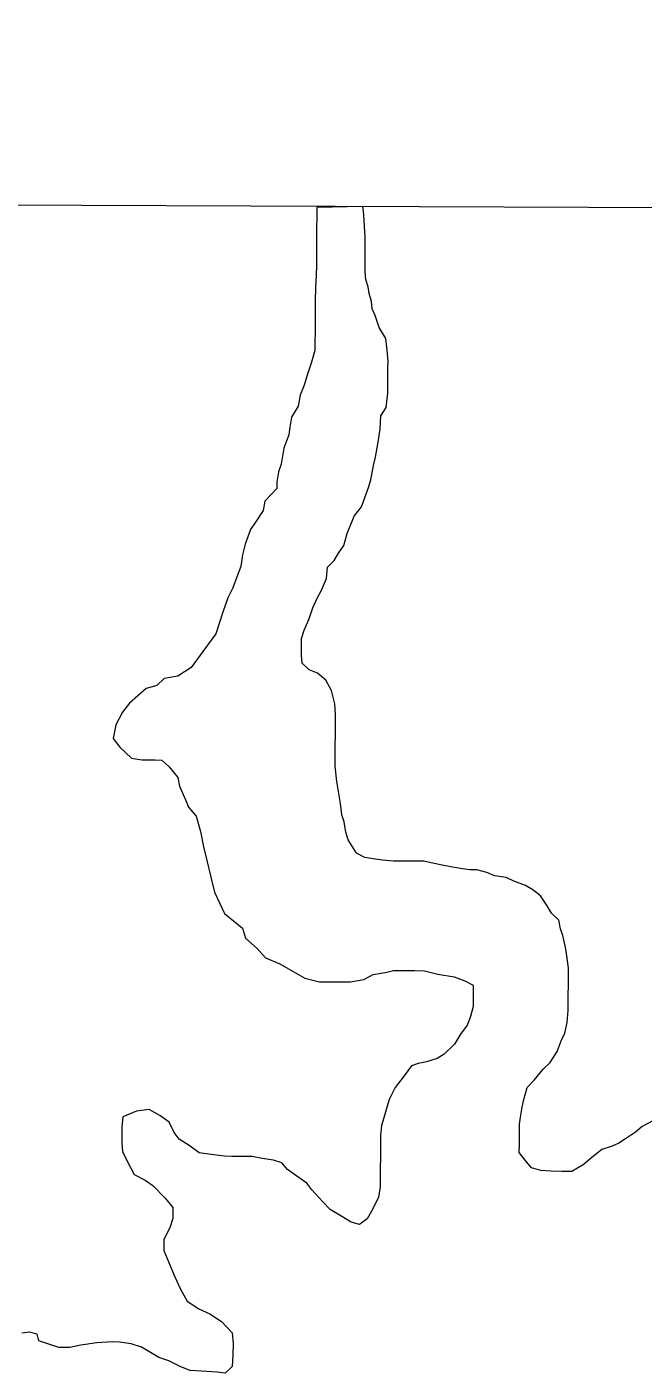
# Model space of a CAD drawing. Extents: x 553962 to 842807, y 8883888 to 9032388.
# Drawn here: x 803408.3 to 803591.3, y 9015389.2 to 9015789.1 of the extents above; entities that cross this region are included whole.
import ezdxf

# ---------------------------------------------------------------- set-up
doc = ezdxf.new("R2010")
doc.units = 0
doc.header["$LTSCALE"] = 160
doc.layers.add('60', color=7, linetype='Continuous', lineweight=13)

msp = doc.modelspace()

# ---------------------------------------------------------------- linework, layer by layer
at = {"layer": '60'}
msp.add_line((797891.3, 9015756.1), (834659.9, 9015623.6), dxfattribs=at)
for points in [[(803508, 9015735.8), (803494.4, 9015735.5), (803494.4, 9015732.3), (803494.3, 9015729.8), (803494.3, 9015727.8), (803494.3, 9015724.5), (803494.3, 9015721.8), (803494.3, 9015718.5), (803494.2, 9015715.2), (803494, 9015711.7), (803493.9, 9015707.7), (803493.9, 9015705), (803493.9, 9015702.2), (803493.9, 9015698.7), (803493.8, 9015695.5), (803493.8, 9015693), (803492.8, 9015689.5), (803491.5, 9015685.7), (803490.7, 9015682.7), (803489.5, 9015679.7), (803488.9, 9015676.5), (803486.9, 9015673.2), (803486.4, 9015670.2), (803486.1, 9015668), (803484.6, 9015664), (803483.8, 9015659.2), (803483, 9015657), (803482.5, 9015654), (803482.5, 9015652), (803479, 9015648.2), (803478.5, 9015645.5), (803476.2, 9015642), (803474.7, 9015639.8), (803473.1, 9015635.5), (803472.3, 9015632.3), (803471.8, 9015628.8), (803470.6, 9015625.5), (803469.5, 9015622.5), (803468, 9015619.5), (803466.5, 9015615.3), (803464.4, 9015608.8), (803460.6, 9015603.6), (803457.1, 9015598.8), (803453.1, 9015596.3), (803449.1, 9015595.6), (803446.9, 9015593.5), (803443.7, 9015592.6), (803443.7, 9015592.6), (803438.8, 9015588.2), (803436.7, 9015585.6), (803434.7, 9015581.8), (803433.9, 9015577.7), (803435.9, 9015575.2), (803439.4, 9015571.9), (803442.4, 9015571.4), (803444.4, 9015571.4), (803446.4, 9015571.4), (803448.4, 9015571.3), (803450.6, 9015569.3), (803453.1, 9015566.1), (803453.6, 9015563.6), (803455.5, 9015559.3), (803456.3, 9015557.3), (803458.6, 9015554.7), (803459.9, 9015550.1)], [(803508, 9015735.8), (803494.4, 9015735.5), (803494.4, 9015732.3), (803494.3, 9015729.8), (803494.3, 9015727.8), (803494.3, 9015724.5), (803494.3, 9015721.8), (803494.3, 9015718.5), (803494.2, 9015715.2), (803494, 9015711.7), (803493.9, 9015707.7), (803493.9, 9015705), (803493.9, 9015702.2), (803493.9, 9015698.7), (803493.8, 9015695.5), (803493.8, 9015693), (803492.8, 9015689.5), (803491.5, 9015685.7), (803490.7, 9015682.7), (803489.5, 9015679.7), (803488.9, 9015676.5), (803486.9, 9015673.2), (803486.4, 9015670.2), (803486.1, 9015668), (803484.6, 9015664), (803483.8, 9015659.2), (803483, 9015657), (803482.5, 9015654), (803482.5, 9015652), (803479, 9015648.2), (803478.5, 9015645.5), (803476.2, 9015642), (803474.7, 9015639.8), (803473.1, 9015635.5), (803472.3, 9015632.3), (803471.8, 9015628.8), (803470.6, 9015625.5), (803469.5, 9015622.5), (803468, 9015619.5), (803466.5, 9015615.3), (803464.4, 9015608.8), (803460.6, 9015603.6), (803457.1, 9015598.8), (803453.1, 9015596.3), (803449.1, 9015595.6), (803446.9, 9015593.5), (803443.7, 9015592.6), (803443.7, 9015592.6), (803438.8, 9015588.2), (803436.7, 9015585.6), (803434.7, 9015581.8), (803433.9, 9015577.7), (803435.9, 9015575.2), (803439.4, 9015571.9), (803442.4, 9015571.4), (803444.4, 9015571.4), (803446.4, 9015571.4), (803448.4, 9015571.3), (803450.6, 9015569.3), (803453.1, 9015566.1), (803453.6, 9015563.6), (803455.5, 9015559.3), (803456.3, 9015557.3), (803458.6, 9015554.7), (803459.9, 9015550.1)], [(803490.7, 9015609.9), (803492, 9015613.1), (803493.2, 9015616.6), (803494.5, 9015619.4), (803495.8, 9015621.8), (803497.3, 9015625.3), (803497.6, 9015628.6), (803499.6, 9015630.6), (803500.9, 9015632.8), (803502.4, 9015635.1), (803503.4, 9015638.6), (803505.5, 9015643.8), (803507.7, 9015646.6), (803509, 9015650.1), (803509.8, 9015652.3), (803510.5, 9015654.6), (803511.3, 9015658.8), (803511.8, 9015661.3), (803512.6, 9015665.8), (803513.2, 9015669.6), (803513.4, 9015673.6), (803515, 9015676.1), (803515.5, 9015680.3), (803515.5, 9015684.1), (803515.5, 9015687.8), (803515.6, 9015689.8), (803515.3, 9015693.1), (803514.9, 9015696.6), (803512.9, 9015699.8), (803511.7, 9015703.4), (803510.9, 9015705.4), (803510.7, 9015707.6), (803510, 9015709.9), (803509.7, 9015711.9), (803509, 9015714.1), (803508.8, 9015716.4), (803508.8, 9015718.4), (803508.8, 9015720.4), (803508.8, 9015722.4), (803508.8, 9015724.4), (803508.8, 9015726.7), (803508.6, 9015729.9), (803508.4, 9015733.2), (803508.2, 9015735.2), (803508, 9015735.8)], [(803490.7, 9015609.9), (803492, 9015613.1), (803493.2, 9015616.6), (803494.5, 9015619.4), (803495.8, 9015621.8), (803497.3, 9015625.3), (803497.6, 9015628.6), (803499.6, 9015630.6), (803500.9, 9015632.8), (803502.4, 9015635.1), (803503.4, 9015638.6), (803505.5, 9015643.8), (803507.7, 9015646.6), (803509, 9015650.1), (803509.8, 9015652.3), (803510.5, 9015654.6), (803511.3, 9015658.8), (803511.8, 9015661.3), (803512.6, 9015665.8), (803513.2, 9015669.6), (803513.4, 9015673.6), (803515, 9015676.1), (803515.5, 9015680.3), (803515.5, 9015684.1), (803515.5, 9015687.8), (803515.6, 9015689.8), (803515.3, 9015693.1), (803514.9, 9015696.6), (803512.9, 9015699.8), (803511.7, 9015703.4), (803510.9, 9015705.4), (803510.7, 9015707.6), (803510, 9015709.9), (803509.7, 9015711.9), (803509, 9015714.1), (803508.8, 9015716.4), (803508.8, 9015718.4), (803508.8, 9015720.4), (803508.8, 9015722.4), (803508.8, 9015724.4), (803508.8, 9015726.7), (803508.6, 9015729.9), (803508.4, 9015733.2), (803508.2, 9015735.2), (803508, 9015735.8)], [(803594.4, 9015464.2), (803591.1, 9015462.5), (803589.1, 9015460.8), (803586.1, 9015458.8), (803584.1, 9015457.5), (803582.1, 9015456.6), (803579.1, 9015455.6), (803575.5, 9015452.8), (803573.5, 9015451.1), (803570.2, 9015449.1), (803567.2, 9015449.1), (803564, 9015449.2), (803561, 9015449.4), (803558.2, 9015450.2), (803556.3, 9015452.5), (803554.5, 9015454.7), (803554.6, 9015457), (803554.6, 9015459.2), (803554.6, 9015463.2), (803554.9, 9015465.2), (803555.4, 9015468.2), (803555.9, 9015470.5), (803556.9, 9015474), (803559, 9015476.2), (803561.7, 9015479.5), (803563.7, 9015481.5), (803565.8, 9015484.7), (803567, 9015487.9), (803568.1, 9015490.2), (803568.8, 9015493.4), (803569.1, 9015496.9), (803569.1, 9015498.9), (803569.1, 9015501), (803569.2, 9015505), (803569.2, 9015507.2), (803569.2, 9015509.5), (803568.7, 9015513.2), (803568.3, 9015515.7), (803567.5, 9015519.2), (803566.8, 9015521.2), (803566.3, 9015523.8), (803564.1, 9015525.8), (803562.8, 9015528), (803560.9, 9015531), (803558.6, 9015532.8), (803556.4, 9015534.1), (803552.9, 9015535.3), (803550.7, 9015536.4), (803547.2, 9015536.9), (803544.9, 9015537.9), (803541.9, 9015538.7), (803539.9, 9015538.7), (803537.7, 9015539), (803534.7, 9015539.5), (803531.2, 9015540.2), (803528.4, 9015540.8), (803526.2, 9015541.3), (803522.9, 9015541.3), (803520.2, 9015541.3), (803517.2, 9015541.3), (803513.9, 9015541.6), (803511.7, 9015541.9), (803508.7, 9015542.4), (803506.2, 9015543.7), (803503.7, 9015547.6), (803503.7, 9015547.6), (803503, 9015549.9), (803502.5, 9015553), (803501.8, 9015555.1), (803501.4, 9015558.4), (803501.4, 9015558.4), (803500.4, 9015565), (803500.4, 9015565), (803500.4, 9015565), (803499.9, 9015569.5), (803499.9, 9015569.5), (803499.9, 9015573.3), (803499.9, 9015576), (803500, 9015578.3), (803500, 9015581.8), (803500, 9015585), (803499.8, 9015588), (803499.3, 9015590), (803498.8, 9015592), (803497.1, 9015595.1), (803494.6, 9015597.1), (803492.1, 9015598.1), (803490.1, 9015600.1), (803489.9, 9015602.4), (803489.9, 9015604.4), (803489.9, 9015607.4), (803490.7, 9015609.9)], [(803594.4, 9015464.2), (803591.1, 9015462.5), (803589.1, 9015460.8), (803586.1, 9015458.8), (803584.1, 9015457.5), (803582.1, 9015456.6), (803579.1, 9015455.6), (803575.5, 9015452.8), (803573.5, 9015451.1), (803570.2, 9015449.1), (803567.2, 9015449.1), (803564, 9015449.2), (803561, 9015449.4), (803558.2, 9015450.2), (803556.3, 9015452.5), (803554.5, 9015454.7), (803554.6, 9015457), (803554.6, 9015459.2), (803554.6, 9015463.2), (803554.9, 9015465.2), (803555.4, 9015468.2), (803555.9, 9015470.5), (803556.9, 9015474), (803559, 9015476.2), (803561.7, 9015479.5), (803563.7, 9015481.5), (803565.8, 9015484.7), (803567, 9015487.9), (803568.1, 9015490.2), (803568.8, 9015493.4), (803569.1, 9015496.9), (803569.1, 9015498.9), (803569.1, 9015501), (803569.2, 9015505), (803569.2, 9015507.2), (803569.2, 9015509.5), (803568.7, 9015513.2), (803568.3, 9015515.7), (803567.5, 9015519.2), (803566.8, 9015521.2), (803566.3, 9015523.8), (803564.1, 9015525.8), (803562.8, 9015528), (803560.9, 9015531), (803558.6, 9015532.8), (803556.4, 9015534.1), (803552.9, 9015535.3), (803550.7, 9015536.4), (803547.2, 9015536.9), (803544.9, 9015537.9), (803541.9, 9015538.7), (803539.9, 9015538.7), (803537.7, 9015539), (803534.7, 9015539.5), (803531.2, 9015540.2), (803528.4, 9015540.8), (803526.2, 9015541.3), (803522.9, 9015541.3), (803520.2, 9015541.3), (803517.2, 9015541.3), (803513.9, 9015541.6), (803511.7, 9015541.9), (803508.7, 9015542.4), (803506.2, 9015543.7), (803503.7, 9015547.6), (803503.7, 9015547.6), (803503, 9015549.9), (803502.5, 9015553), (803501.8, 9015555.1), (803501.4, 9015558.4), (803501.4, 9015558.4), (803500.4, 9015565), (803500.4, 9015565), (803500.4, 9015565), (803499.9, 9015569.5), (803499.9, 9015569.5), (803499.9, 9015573.3), (803499.9, 9015576), (803500, 9015578.3), (803500, 9015581.8), (803500, 9015585), (803499.8, 9015588), (803499.3, 9015590), (803498.8, 9015592), (803497.1, 9015595.1), (803494.6, 9015597.1), (803492.1, 9015598.1), (803490.1, 9015600.1), (803489.9, 9015602.4), (803489.9, 9015604.4), (803489.9, 9015607.4), (803490.7, 9015609.9)], [(803459.9, 9015550.1), (803460.8, 9015545.5), (803461.8, 9015541.1), (803462.9, 9015536.5), (803464, 9015532.1), (803467, 9015525.7), (803472.3, 9015521.4), (803473.2, 9015518.4), (803476.7, 9015515.3), (803479.2, 9015512.6), (803483.4, 9015510.8), (803487.4, 9015508.5), (803490.9, 9015506.5), (803495.2, 9015505.4), (803497.2, 9015505.4), (803499.2, 9015505.4), (803502.2, 9015505.4), (803504.4, 9015505.4), (803508.4, 9015506.1), (803511.2, 9015507.6), (803515.2, 9015508.3), (803517.2, 9015508.8), (803519.2, 9015508.8), (803521.4, 9015508.8), (803523.4, 9015508.8), (803526.4, 9015508.7), (803530.4, 9015507.7), (803535.2, 9015506.9), (803538.4, 9015505.7), (803540.9, 9015504.4), (803540.9, 9015502.1), (803540.9, 9015498.1), (803540.1, 9015495.1), (803539.1, 9015492.6), (803537.1, 9015489.9), (803535.3, 9015486.9), (803532.2, 9015483.9)], [(803459.9, 9015550.1), (803460.8, 9015545.5), (803461.8, 9015541.1), (803462.9, 9015536.5), (803464, 9015532.1), (803467, 9015525.7), (803472.3, 9015521.4), (803473.2, 9015518.4), (803476.7, 9015515.3), (803479.2, 9015512.6), (803483.4, 9015510.8), (803487.4, 9015508.5), (803490.9, 9015506.5), (803495.2, 9015505.4), (803497.2, 9015505.4), (803499.2, 9015505.4), (803502.2, 9015505.4), (803504.4, 9015505.4), (803508.4, 9015506.1), (803511.2, 9015507.6), (803515.2, 9015508.3), (803517.2, 9015508.8), (803519.2, 9015508.8), (803521.4, 9015508.8), (803523.4, 9015508.8), (803526.4, 9015508.7), (803530.4, 9015507.7), (803535.2, 9015506.9), (803538.4, 9015505.7), (803540.9, 9015504.4), (803540.9, 9015502.1), (803540.9, 9015498.1), (803540.1, 9015495.1), (803539.1, 9015492.6), (803537.1, 9015489.9), (803535.3, 9015486.9), (803532.2, 9015483.9)], [(803532.2, 9015483.9), (803530.2, 9015482.7), (803527, 9015481.7), (803524.5, 9015481.2), (803522.5, 9015480.5), (803520.4, 9015477.5), (803517.7, 9015474), (803515.9, 9015470.5), (803515.1, 9015467.8), (803514.3, 9015465), (803513.6, 9015462.8), (803513.3, 9015459.8), (803513.3, 9015457.5), (803513.3, 9015453.2), (803513.2, 9015450.2), (803513.2, 9015448), (803513.2, 9015444.5), (803512.7, 9015441.5), (803511.1, 9015438), (803509.4, 9015435), (803507.1, 9015433.3), (803504.6, 9015434), (803500.9, 9015436.3), (803498.4, 9015437.8), (803496.2, 9015440.1), (803492.9, 9015443.6), (803491.4, 9015445.6), (803488.5, 9015447.7), (803485.7, 9015449.7), (803484, 9015451.7), (803481.5, 9015452.5), (803478.2, 9015453), (803475.2, 9015453.5), (803472, 9015453.5), (803469.2, 9015453.5), (803467, 9015453.6), (803463, 9015454.1), (803459.5, 9015454.6), (803456.8, 9015456.6), (803453.5, 9015458.7), (803452, 9015460.7), (803450.6, 9015463.7), (803447.8, 9015465.7), (803444.6, 9015467.5), (803440.8, 9015467), (803436.8, 9015465.3), (803436.5, 9015462.3), (803436.5, 9015457.5), (803436.7, 9015455), (803438.2, 9015452), (803440.2, 9015448.2), (803443.4, 9015446.5), (803445.7, 9015444.9), (803449.4, 9015441.2), (803451.6, 9015438.4), (803451.6, 9015435.1), (803450.8, 9015432.4), (803449, 9015428.9), (803449, 9015425.6), (803450.5, 9015422.1), (803452.2, 9015417.8), (803453.9, 9015414.1), (803455.9, 9015410.6), (803459.4, 9015408.3), (803462.6, 9015406.8)], [(803532.2, 9015483.9), (803530.2, 9015482.7), (803527, 9015481.7), (803524.5, 9015481.2), (803522.5, 9015480.5), (803520.4, 9015477.5), (803517.7, 9015474), (803515.9, 9015470.5), (803515.1, 9015467.8), (803514.3, 9015465), (803513.6, 9015462.8), (803513.3, 9015459.8), (803513.3, 9015457.5), (803513.3, 9015453.2), (803513.2, 9015450.2), (803513.2, 9015448), (803513.2, 9015444.5), (803512.7, 9015441.5), (803511.1, 9015438), (803509.4, 9015435), (803507.1, 9015433.3), (803504.6, 9015434), (803500.9, 9015436.3), (803498.4, 9015437.8), (803496.2, 9015440.1), (803492.9, 9015443.6), (803491.4, 9015445.6), (803488.5, 9015447.7), (803485.7, 9015449.7), (803484, 9015451.7), (803481.5, 9015452.5), (803478.2, 9015453), (803475.2, 9015453.5), (803472, 9015453.5), (803469.2, 9015453.5), (803467, 9015453.6), (803463, 9015454.1), (803459.5, 9015454.6), (803456.8, 9015456.6), (803453.5, 9015458.7), (803452, 9015460.7), (803450.6, 9015463.7), (803447.8, 9015465.7), (803444.6, 9015467.5), (803440.8, 9015467), (803436.8, 9015465.3), (803436.5, 9015462.3), (803436.5, 9015457.5), (803436.7, 9015455), (803438.2, 9015452), (803440.2, 9015448.2), (803443.4, 9015446.5), (803445.7, 9015444.9), (803449.4, 9015441.2), (803451.6, 9015438.4), (803451.6, 9015435.1), (803450.8, 9015432.4), (803449, 9015428.9), (803449, 9015425.6), (803450.5, 9015422.1), (803452.2, 9015417.8), (803453.9, 9015414.1), (803455.9, 9015410.6), (803459.4, 9015408.3), (803462.6, 9015406.8)], [(803462.6, 9015406.8), (803466.1, 9015404.5), (803469.3, 9015401.2), (803469.6, 9015398), (803469.5, 9015394.5), (803469.3, 9015391.2), (803467.2, 9015389.2), (803464.8, 9015389.5), (803460.2, 9015389.8), (803456.8, 9015390), (803454, 9015391.1), (803450.5, 9015392.8), (803447.5, 9015393.8), (803444.5, 9015395.6), (803442.3, 9015396.9), (803439.3, 9015397.9), (803435.8, 9015398.4), (803433.6, 9015398.5), (803429.1, 9015398.2), (803424.3, 9015397.5), (803421, 9015396.8), (803417.8, 9015396.8), (803414.8, 9015397.8), (803411.8, 9015398.8), (803411.3, 9015400.8), (803409.1, 9015401.4), (803406.8, 9015401.1)], [(803462.6, 9015406.8), (803466.1, 9015404.5), (803469.3, 9015401.2), (803469.6, 9015398), (803469.5, 9015394.5), (803469.3, 9015391.2), (803467.2, 9015389.2), (803464.8, 9015389.5), (803460.2, 9015389.8), (803456.8, 9015390), (803454, 9015391.1), (803450.5, 9015392.8), (803447.5, 9015393.8), (803444.5, 9015395.6), (803442.3, 9015396.9), (803439.3, 9015397.9), (803435.8, 9015398.4), (803433.6, 9015398.5), (803429.1, 9015398.2), (803424.3, 9015397.5), (803421, 9015396.8), (803417.8, 9015396.8), (803414.8, 9015397.8), (803411.8, 9015398.8), (803411.3, 9015400.8), (803409.1, 9015401.4), (803406.8, 9015401.1)]]:
    msp.add_lwpolyline(points, dxfattribs=at)
at = {"layer": '60', "lineweight": 53}
msp.add_spline([(803185.5, 9016162), (803278.1, 9016166.4), (803432.3, 9016188.7), (803596.9, 9016237.6), (803755.1, 9016290.3), (803978.3, 9016368.9), (804164.1, 9016423.5), (804494.8, 9016449.6), (804730.7, 9016442.2), (804959.1, 9016397.4), (805128.4, 9016334.2), (805288.9, 9016252.2), (805418.6, 9016166.7), (805530.6, 9016064.2), (805697.4, 9015903.4), (805831.9, 9015790.9), (805939, 9015698.5)], degree=3, dxfattribs=at)
at = {"layer": '60', "lineweight": 35}
msp.add_spline([(803185.5, 9016162), (803278.1, 9016166.4), (803432.3, 9016188.7), (803596.9, 9016237.6), (803755.1, 9016290.3), (803978.3, 9016368.9), (804164.1, 9016423.5), (804494.8, 9016449.6), (804730.7, 9016442.2), (804959.1, 9016397.4), (805128.4, 9016334.2), (805288.9, 9016252.2), (805418.6, 9016166.7), (805530.6, 9016064.2), (805697.4, 9015903.4), (805831.9, 9015790.9), (805939, 9015698.5)], degree=3, dxfattribs=at)
at = {"layer": '60'}
msp.add_spline([(803185.5, 9016162), (803278.1, 9016166.4), (803432.3, 9016188.7), (803596.9, 9016237.6), (803755.1, 9016290.3), (803978.3, 9016368.9), (804164.1, 9016423.5), (804494.8, 9016449.6), (804730.7, 9016442.2), (804959.1, 9016397.4), (805128.4, 9016334.2), (805288.9, 9016252.2), (805418.6, 9016166.7), (805530.6, 9016064.2), (805697.4, 9015903.4), (805831.9, 9015790.9), (805939, 9015698.5)], degree=3, dxfattribs=at)

doc.saveas('drawing.dxf')
